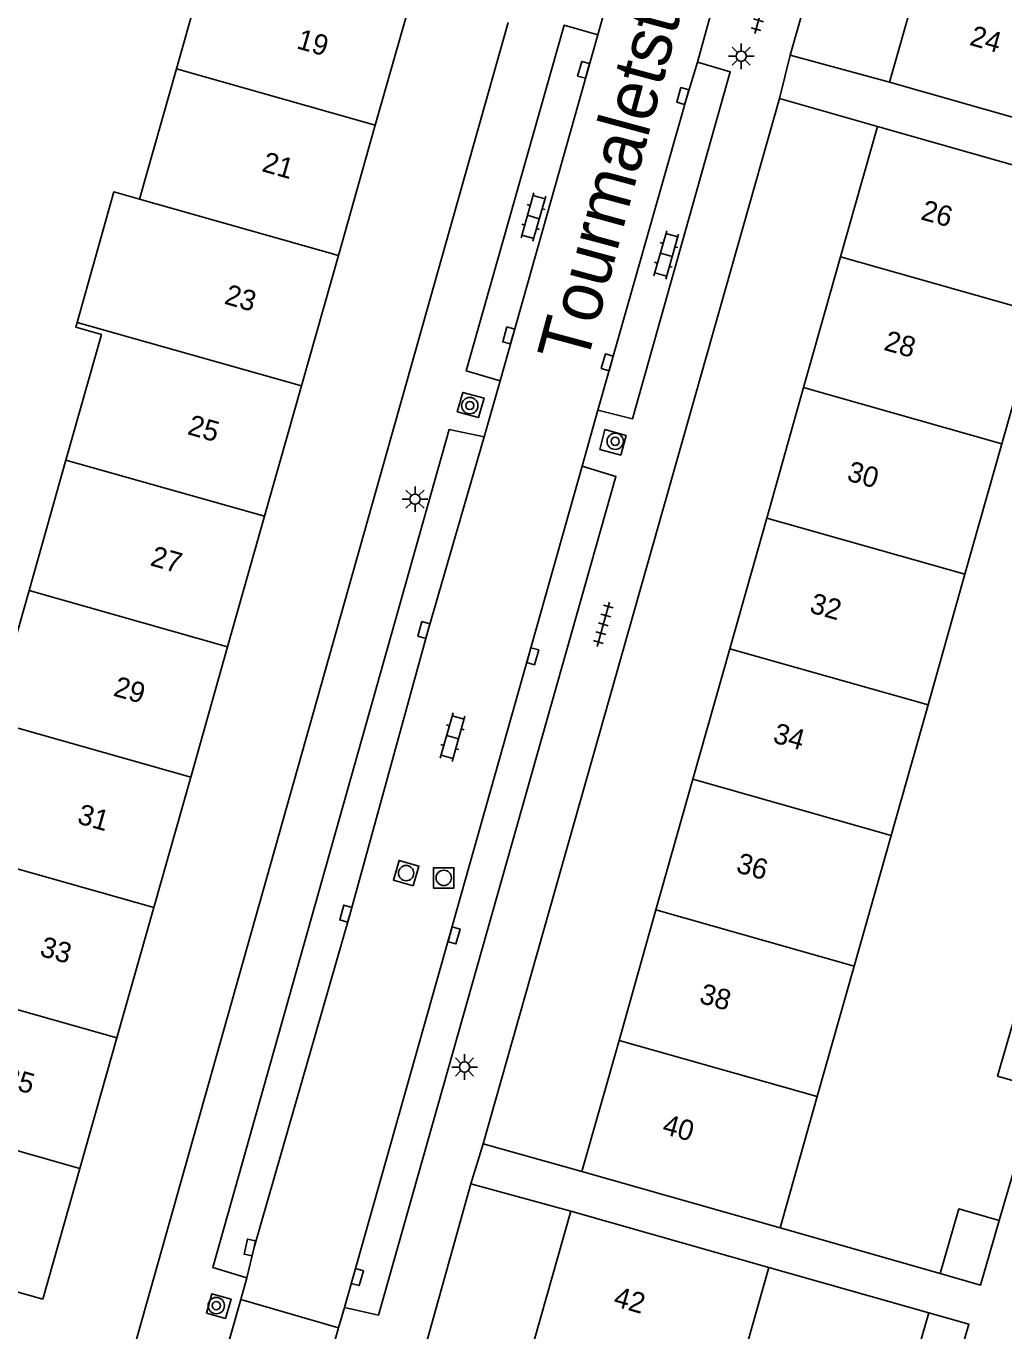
# Model space of a CAD drawing. Extents: x 132994 to 136000, y 393499 to 395512.
# Drawn here: x 134279.1 to 134327, y 394621.1 to 394685 of the extents above; entities that cross this region are included whole.
import ezdxf

# ---------------------------------------------------------------- set-up
doc = ezdxf.new("R2010")
doc.units = 0
for name, color, linetype in [('gg-afsc-erfafscheiding', 7, 'Continuous'), ('gg-anno-huisnummerreeks BGT', 7, 'Continuous'), ('gg-anno-openbare ruimte label', 7, 'Continuous'), ('gg-bbg-gedigitaliseerde bebouwing', 7, 'Continuous'), ('gg-bbg-gedigitaliseerde bijgebouw', 7, 'Continuous'), ('gg-bbg-hoofdgebouw', 7, 'Continuous'), ('gg-bbg-tussenscheiding', 7, 'Continuous'), ('gg-knt-verharding', 7, 'Continuous'), ('gg-knt-verharding nz', 7, 'Continuous'), ('gt-grn-weggrens', 7, 'Continuous'), ('gt-symb-boom', 7, 'Continuous'), ('gt-symb-klinker verharding', 7, 'Continuous'), ('gt-symb-kolk', 7, 'Continuous'), ('gt-symb-lichtmast', 7, 'Continuous'), ('gt-symb-rioolschacht', 7, 'Continuous'), ('gt-symb-tegel verharding', 7, 'Continuous')]:
    doc.layers.add(name, color=color, linetype=linetype)

# ---------------------------------------------------------------- blocks, each defined once
blk = doc.blocks.new('gt0-KOLK')
at = {"layer": 'gt-symb-kolk'}
blk.add_lwpolyline([(0, 0), (0.375, 0), (0.375, 0.4), (-0.375, 0.4), (-0.375, 0), (0, 0)], dxfattribs=at)
blk = doc.blocks.new('gt0-LMAST')
at = {"layer": 'gt-symb-lichtmast'}
for p, q in [((-0.182, 0.173), (-0.447, 0.438)), ((-0.005, 0.246), (-0.005, 0.621)), ((0.172, 0.173), (0.437, 0.438)), ((-0.255, -0.004), (-0.63, -0.004)), ((-0.182, -0.181), (-0.447, -0.446)), ((-0.005, -0.254), (-0.005, -0.629)), ((0.437, -0.446), (0.172, -0.181)), ((0.245, -0.004), (0.62, -0.004))]:
    blk.add_line(p, q, dxfattribs=at)
blk.add_circle((-0.005, -0.004), 0.25, dxfattribs=at)
blk = doc.blocks.new('gt0-TEG1')
at = {"layer": 'gt-symb-tegel verharding'}
for p, q in [((-1.125, 0), (1.125, 0)), ((-0.9, -0.25), (-0.9, 0.25)), ((-0.45, -0.25), (-0.45, 0.25)), ((0, -0.25), (0, 0.25)), ((0.45, -0.25), (0.45, 0.25)), ((0.9, -0.25), (0.9, 0.25))]:
    blk.add_line(p, q, dxfattribs=at)
blk = doc.blocks.new('gt0-BOOM')
at = {"layer": 'gt-symb-boom'}
for radius in [0.4, 0.2]:
    blk.add_circle((0, 0), radius, dxfattribs=at)
blk = doc.blocks.new('gt0-KL1')
at = {"layer": 'gt-symb-klinker verharding'}
for p, q in [((-1.15, 0.3), (1.15, 0.3)), ((-1, -0.3), (-1, 0.3)), ((-0.5, 0.3), (-0.5, 0.45)), ((0, -0.3), (0, 0.3)), ((0.5, 0.3), (0.5, 0.45)), ((1, -0.3), (1, 0.3)), ((-1.15, -0.3), (1.15, -0.3)), ((-0.5, -0.45), (-0.5, -0.3)), ((0.5, -0.45), (0.5, -0.3))]:
    blk.add_line(p, q, dxfattribs=at)
blk = doc.blocks.new('gt0-RS')
at = {"layer": 'gt-symb-rioolschacht'}
blk.add_lwpolyline([(-0.5, -0.5), (0.5, -0.5), (0.5, 0.5), (-0.5, 0.5)], close=True, dxfattribs=at)
blk.add_circle((0, 0), 0.375, dxfattribs=at)

msp = doc.modelspace()

# ---------------------------------------------------------------- linework, layer by layer
at = {"layer": 'gg-afsc-erfafscheiding'}
for p, q in [((134326.725, 394626.53), (134328.623, 394633.025)), ((134316.012, 394626.175), (134323.842, 394623.948)), ((134315.461, 394624.244), (134323.28, 394622.02))]:
    msp.add_line(p, q, dxfattribs=at)
at = {"layer": 'gg-bbg-gedigitaliseerde bebouwing'}
for p, q in [((134288.266, 394689.207), (134286.474, 394682.871)), ((134286.474, 394682.871), (134284.67, 394676.491)), ((134281.067, 394663.731), (134279.263, 394657.351)), ((134279.263, 394657.351), (134277.46, 394650.971))]:
    msp.add_line(p, q, dxfattribs=at)
for points in [[(134284.67, 394676.491), (134283.421, 394676.845), (134281.619, 394670.464)], [(134281.619, 394670.464), (134281.551, 394670.223), (134282.802, 394669.869), (134281.067, 394663.731)]]:
    msp.add_lwpolyline(points, dxfattribs=at)
at = {"layer": 'gg-bbg-gedigitaliseerde bijgebouw'}
for points in [[(134327.566, 394636.736), (134326.655, 394633.596), (134328.623, 394633.025)], [(134323.842, 394623.948), (134324.757, 394627.101), (134326.725, 394626.53)], [(134326.725, 394626.53), (134325.81, 394623.377), (134323.842, 394623.948)], [(134323.28, 394622.02), (134322.368, 394618.878), (134324.334, 394618.308)], [(134324.334, 394618.308), (134325.252, 394621.46), (134323.28, 394622.02)]]:
    msp.add_lwpolyline(points, dxfattribs=at)
at = {"layer": 'gg-bbg-hoofdgebouw'}
for p, q in [((134321.362, 394682.21), (134323.179, 394688.62)), ((134298.002, 394686.455), (134296.207, 394680.116)), ((134331.07, 394679.448), (134321.362, 394682.21)), ((134296.207, 394680.116), (134294.401, 394673.737)), ((134318.968, 394673.663), (134320.774, 394680.049)), ((134320.774, 394680.049), (134330.47, 394677.283)), ((134294.401, 394673.737), (134292.595, 394667.358)), ((134317.162, 394667.276), (134318.968, 394673.663)), ((134328.669, 394670.916), (134326.862, 394664.529)), ((134292.595, 394667.358), (134290.789, 394660.979)), ((134315.355, 394660.89), (134317.162, 394667.276)), ((134326.862, 394664.529), (134325.055, 394658.143)), ((134290.789, 394660.979), (134288.982, 394654.6)), ((134313.549, 394654.502), (134315.355, 394660.89)), ((134325.055, 394658.143), (134323.248, 394651.755)), ((134288.982, 394654.6), (134287.176, 394648.221)), ((134311.743, 394648.116), (134313.549, 394654.502)), ((134323.248, 394651.755), (134321.442, 394645.369)), ((134287.176, 394648.221), (134285.37, 394641.842)), ((134309.936, 394641.729), (134311.743, 394648.116)), ((134321.442, 394645.369), (134319.635, 394638.982)), ((134285.37, 394641.842), (134283.564, 394635.463)), ((134308.13, 394635.342), (134309.936, 394641.729)), ((134319.635, 394638.982), (134317.828, 394632.596)), ((134283.564, 394635.463), (134281.758, 394629.084)), ((134306.317, 394628.932), (134308.13, 394635.342)), ((134317.828, 394632.596), (134316.012, 394626.175)), ((134281.758, 394629.084), (134279.945, 394622.682)), ((134316.012, 394626.175), (134306.317, 394628.932)), ((134305.764, 394626.994), (134303.943, 394620.55)), ((134315.461, 394624.244), (134305.764, 394626.994)), ((134279.945, 394622.682), (134270.234, 394625.412)), ((134313.641, 394617.803), (134315.461, 394624.244))]:
    msp.add_line(p, q, dxfattribs=at)
at = {"layer": 'gg-bbg-tussenscheiding'}
for p, q in [((134296.207, 394680.116), (134286.474, 394682.871)), ((134294.401, 394673.737), (134284.67, 394676.491)), ((134318.968, 394673.663), (134328.669, 394670.916)), ((134292.595, 394667.358), (134281.619, 394670.464)), ((134317.162, 394667.276), (134326.862, 394664.529)), ((134290.789, 394660.979), (134281.067, 394663.731)), ((134315.355, 394660.89), (134325.055, 394658.143)), ((134288.982, 394654.6), (134279.263, 394657.351)), ((134313.549, 394654.502), (134323.248, 394651.755)), ((134287.176, 394648.221), (134277.46, 394650.971)), ((134311.743, 394648.116), (134321.442, 394645.369)), ((134285.37, 394641.842), (134275.656, 394644.591)), ((134309.936, 394641.729), (134319.635, 394638.982)), ((134283.564, 394635.463), (134273.853, 394638.212)), ((134308.13, 394635.342), (134317.828, 394632.596)), ((134281.758, 394629.084), (134272.049, 394631.832))]:
    msp.add_line(p, q, dxfattribs=at)
at = {"layer": 'gg-knt-verharding'}
for p, q in [((134321.899, 394702.631), (134316.506, 394683.539)), ((134308.437, 394689.264), (134307.089, 394684.524)), ((134313.252, 394687.82), (134311.97, 394683.2)), ((134302.704, 394685.126), (134284.201, 394619.575)), ((134316.506, 394683.539), (134321.362, 394682.21)), ((134315.984, 394681.415), (134301.488, 394630.289)), ((134320.774, 394680.049), (134315.984, 394681.415)), ((134302.31, 394667.6), (134301.537, 394664.867)), ((134307.098, 394666.175), (134306.323, 394663.426)), ((134301.488, 394630.289), (134306.317, 394628.932)), ((134297.335, 394615.688), (134300.884, 394628.331)), ((134300.884, 394628.331), (134305.764, 394626.994)), ((134289.624, 394622.664), (134289.928, 394623.734)), ((134288.331, 394618.115), (134289.624, 394622.664)), ((134289.624, 394622.664), (134294.406, 394621.285)), ((134294.691, 394622.281), (134294.406, 394621.285)), ((134294.406, 394621.285), (134293.109, 394616.756))]:
    msp.add_line(p, q, dxfattribs=at)
for points in [[(134307.089, 394684.524), (134305.442, 394684.994), (134300.654, 394668.094), (134302.31, 394667.6)], [(134311.97, 394683.2), (134313.572, 394682.716), (134308.793, 394665.752), (134307.098, 394666.175)], [(134300.216, 394666.09), (134300.481, 394667.038), (134301.524, 394666.76), (134301.256, 394665.815), (134300.216, 394666.09)], [(134301.537, 394664.867), (134299.824, 394665.227), (134288.252, 394624.234), (134289.928, 394623.734)], [(134307.19, 394664.248), (134308.211, 394663.975), (134308.473, 394664.927), (134307.436, 394665.227), (134307.19, 394664.248)], [(134306.323, 394663.426), (134307.976, 394662.92), (134296.359, 394621.91), (134294.691, 394622.281)], [(134287.942, 394622.004), (134288.21, 394622.953), (134289.15, 394622.687), (134288.876, 394621.75), (134287.942, 394622.004)]]:
    msp.add_lwpolyline(points, dxfattribs=at)
at = {"layer": 'gg-knt-verharding nz'}
for p, q in [((134302.31, 394667.6), (134307.089, 394684.524)), ((134294.691, 394622.281), (134306.323, 394663.426))]:
    msp.add_line(p, q, dxfattribs=at)
for points in [[(134307.098, 394666.175), (134311.442, 394681.481), (134311.97, 394683.2)], [(134289.928, 394623.734), (134290.257, 394625.17), (134294.953, 394641.489), (134298.773, 394655.368), (134301.537, 394664.867)]]:
    msp.add_lwpolyline(points, dxfattribs=at)
at = {"layer": 'gt-grn-weggrens'}
for p, q in [((134316.506, 394683.539), (134315.984, 394681.415)), ((134301.488, 394630.289), (134300.884, 394628.331))]:
    msp.add_line(p, q, dxfattribs=at)

# ---------------------------------------------------------------- block references
at = {"layer": 'gt-symb-boom'}
for p in [(134300.83, 394666.396), (134307.942, 394664.648), (134288.424, 394622.373)]:
    msp.add_blockref('gt0-BOOM', p, dxfattribs=at)
at = {"layer": 'gt-symb-klinker verharding'}
for p, rotation in [((134303.94, 394675.619), 74.21205294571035), ((134310.441, 394673.761), 74.21205294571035), ((134299.987, 394650.176), 74.282747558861)]:
    msp.add_blockref('gt0-KL1', p, dxfattribs=dict(at, rotation=rotation))
at = {"layer": 'gt-symb-kolk'}
for p, rotation in [((134306.588, 394682.763), 74.282747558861), ((134311.442, 394681.481), 74.28274755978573), ((134302.925, 394669.772), 74.21205294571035), ((134307.749, 394668.454), 74.28274755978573), ((134298.773, 394655.366), 74.62927456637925), ((134303.719, 394654.189), -105.7172524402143), ((134294.952, 394641.489), 73.9208276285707), ((134299.867, 394640.534), -105.78794705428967), ((134290.257, 394625.17), 77.1170205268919), ((134295.136, 394623.821), -106.13420459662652)]:
    msp.add_blockref('gt0-KOLK', p, dxfattribs=dict(at, rotation=rotation))
at = {"layer": 'gt-symb-lichtmast'}
for p in [(134314.115, 394683.485), (134298.153, 394661.822), (134300.579, 394634.046)]:
    msp.add_blockref('gt0-LMAST', p, dxfattribs=at)
at = {"layer": 'gt-symb-rioolschacht', "rotation": 73.86579540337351}
msp.add_blockref('gt0-RS', (134297.713, 394643.527), dxfattribs=at)
at = {"layer": 'gt-symb-rioolschacht'}
msp.add_blockref('gt0-RS', (134299.553, 394643.293), dxfattribs=at)
at = {"layer": 'gt-symb-tegel verharding', "rotation": 74.21205294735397}
for p in [(134315.08, 394685.67), (134307.36, 394655.697)]:
    msp.add_blockref('gt0-TEG1', p, dxfattribs=at)

# ---------------------------------------------------------------- texts
at = {"layer": 'gg-anno-huisnummerreeks BGT'}
for s, p in [('19', (134292.307, 394683.879)), ('24', (134325.231, 394684.045)), ('21', (134290.606, 394677.869)), ('26', (134322.841, 394675.516)), ('23', (134288.77, 394671.386)), ('28', (134321.035, 394669.129)), ('25', (134286.964, 394665.007)), ('30', (134319.228, 394662.742)), ('27', (134285.146, 394658.59)), ('32', (134317.403, 394656.29)), ('29', (134283.342, 394652.214)), ('34', (134315.606, 394649.933)), ('31', (134281.575, 394645.974)), ('36', (134313.809, 394643.582)), ('33', (134279.739, 394639.491)), ('38', (134312.003, 394637.195)), ('35', (134277.933, 394633.112)), ('40', (134310.193, 394630.796)), ('42', (134307.805, 394622.366))]:
    msp.add_text(s, height=1, rotation=344.2, dxfattribs=at).set_placement(p)
at = {"layer": 'gg-anno-openbare ruimte label'}
msp.add_text('Tourmaletstraat', height=2.5, rotation=74.9, dxfattribs=at).set_placement((134306.522, 394668.313))

doc.saveas('drawing.dxf')
